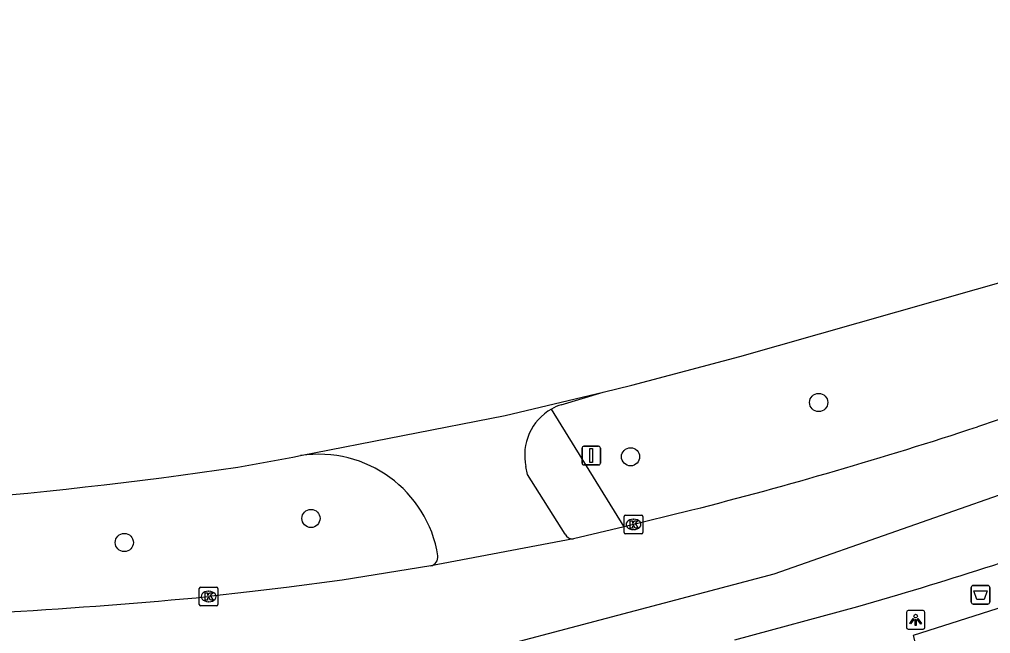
# Model space of a CAD drawing. Extents: x 162074 to 163034, y 381824 to 382557.
# Drawn here: x 162561.2 to 162613.4, y 382504.3 to 382537.3 of the extents above; entities that cross this region are included whole.
import ezdxf

# ---------------------------------------------------------------- set-up
doc = ezdxf.new("R2010")
doc.units = 0
for name, color, linetype in [('IMGEO_Afvalbak', 7, 'Continuous'), ('IMGEO_Boom', 7, 'Continuous'), ('IMGEO_Kolk', 7, 'Continuous'), ('IMGEO_Lichtpunt', 7, 'Continuous'), ('IMGEO_OVBaan_gesloten', 7, 'Continuous'), ('IMGEO_Rijbaan_lokaal_gesloten', 7, 'Continuous'), ('IMGEO_Rijbaan_lokaal_open', 7, 'Continuous'), ('IMGEO_Verkeersbordpaal', 7, 'Continuous'), ('IMGEO_Voetpad_open', 7, 'Continuous')]:
    doc.layers.add(name, color=color, linetype=linetype)

msp = doc.modelspace()

# ---------------------------------------------------------------- linework, layer by layer
at = {"layer": 'IMGEO_Afvalbak'}
for p, q in [((162612.356, 382505.942), (162612.356, 382506.742)), ((162612.356, 382506.742), (162612.356, 382505.942)), ((162612.456, 382506.842), (162613.246, 382506.842)), ((162613.246, 382506.842), (162612.456, 382506.842)), ((162613.346, 382506.742), (162613.346, 382505.942)), ((162613.346, 382505.942), (162613.346, 382506.742)), ((162613.246, 382505.842), (162612.456, 382505.842)), ((162612.456, 382505.842), (162613.246, 382505.842))]:
    msp.add_line(p, q, dxfattribs=at)
msp.add_lwpolyline([(162612.499, 382506.556), (162613.203, 382506.556), (162613.054, 382506.086), (162612.648, 382506.086), (162612.499, 382506.556)], dxfattribs=at)
for centre, start, end in [((162612.456, 382506.742), 90, 180), ((162612.456, 382506.742), 90, 180), ((162613.246, 382506.742), 0, 90), ((162613.246, 382506.742), 360, 90), ((162612.456, 382505.942), 180, 270), ((162612.456, 382505.942), 180, 270), ((162613.246, 382505.942), 270, 0), ((162613.246, 382505.942), 270, 0)]:
    msp.add_arc(centre, 0.1, start, end, dxfattribs=at)
at = {"layer": 'IMGEO_Boom'}
for centre in [(162604.149, 382516.683), (162594.038, 382513.763), (162576.853, 382510.448), (162566.818, 382509.154)]:
    msp.add_circle(centre, 0.489, dxfattribs=at)
at = {"layer": 'IMGEO_Kolk'}
for p, q in [((162593.695, 382509.699), (162593.695, 382510.551)), ((162593.77, 382510.625), (162594.622, 382510.625)), ((162594.183, 382510.405), (162594.208, 382510.405)), ((162594.696, 382510.551), (162594.696, 382509.699)), ((162594.622, 382509.625), (162593.77, 382509.625)), ((162594.206, 382509.845), (162594.181, 382509.845)), ((162570.928, 382506.751), (162571.78, 382506.751)), ((162570.853, 382505.825), (162570.853, 382506.677)), ((162571.341, 382506.531), (162571.366, 382506.531)), ((162571.854, 382506.677), (162571.854, 382505.825)), ((162571.78, 382505.751), (162570.928, 382505.751)), ((162571.364, 382505.971), (162571.339, 382505.971))]:
    msp.add_line(p, q, dxfattribs=at)
for points in [[(162593.695, 382509.699), (162593.695, 382510.551)], [(162593.77, 382510.625), (162594.622, 382510.625)], [(162594.696, 382510.551), (162594.696, 382509.699)], [(162594.016, 382510.325), (162594.139, 382510.325), (162594.139, 382510.174), (162594.269, 382510.325), (162594.433, 382510.325), (162594.287, 382510.174), (162594.44, 382509.925), (162594.288, 382509.925), (162594.203, 382510.089), (162594.139, 382510.022), (162594.139, 382509.925), (162594.016, 382509.925), (162594.016, 382510.325)], [(162594.622, 382509.625), (162593.77, 382509.625)], [(162570.928, 382506.751), (162571.78, 382506.751)], [(162570.853, 382505.825), (162570.853, 382506.677)], [(162571.174, 382506.451), (162571.297, 382506.451), (162571.297, 382506.3), (162571.427, 382506.451), (162571.591, 382506.451), (162571.445, 382506.3), (162571.598, 382506.051), (162571.446, 382506.051), (162571.361, 382506.215), (162571.297, 382506.148), (162571.297, 382506.051), (162571.174, 382506.051), (162571.174, 382506.451)], [(162571.854, 382506.677), (162571.854, 382505.825)], [(162571.78, 382505.751), (162570.928, 382505.751)]]:
    msp.add_lwpolyline(points, dxfattribs=at)
for centre, start, end in [((162593.772, 382510.549), 91.552, 178.448), ((162593.772, 382510.549), 91.552, 178.448), ((162594.62, 382510.549), 1.552, 88.448), ((162594.62, 382510.549), 1.552, 88.448), ((162593.772, 382509.701), 181.552, 268.448), ((162593.772, 382509.701), 181.552, 268.448), ((162594.62, 382509.701), 271.552, 358.448), ((162594.62, 382509.701), 271.552, 358.448), ((162570.93, 382506.675), 91.552, 178.448), ((162570.93, 382506.675), 91.552, 178.448), ((162571.778, 382506.675), 1.552, 88.448), ((162571.778, 382506.675), 1.552, 88.448), ((162570.93, 382505.827), 181.552, 268.448), ((162570.93, 382505.827), 181.552, 268.448), ((162571.778, 382505.827), 271.552, 358.448), ((162571.778, 382505.827), 271.552, 358.448)]:
    msp.add_arc(centre, 0.0765, start, end, dxfattribs=at)
for centre, major_axis, ratio, start_param, end_param in [((162594.182, 382510.125), (-0.387, 0.002), 0.722429, 4.712389, 7.853982), ((162594.207, 382510.125), (-0.39, 0.002), 0.717154, 1.570796, 4.712389), ((162571.34, 382506.251), (-0.387, 0.002), 0.722429, 4.712389, 7.853982), ((162571.365, 382506.251), (-0.39, 0.002), 0.717154, 1.570796, 4.712389)]:
    msp.add_ellipse(centre, major_axis=major_axis, ratio=ratio, start_param=start_param, end_param=end_param, dxfattribs=at)
at = {"layer": 'IMGEO_Lichtpunt'}
for p, q in [((162608.866, 382505.399), (162608.866, 382504.592)), ((162608.866, 382505.399), (162608.866, 382504.592)), ((162609.768, 382505.494), (162608.96, 382505.494)), ((162609.768, 382505.494), (162608.96, 382505.494)), ((162609.862, 382504.592), (162609.862, 382505.399)), ((162609.862, 382504.592), (162609.862, 382505.399)), ((162608.96, 382504.498), (162609.768, 382504.498)), ((162608.96, 382504.498), (162609.768, 382504.498))]:
    msp.add_line(p, q, dxfattribs=at)
for points in [[(162609.24, 382505.063), (162609.279, 382505.035), (162609.091, 382504.773), (162609.053, 382504.8), (162609.24, 382505.063)], [(162609.342, 382505.015), (162609.389, 382505.015), (162609.389, 382504.693), (162609.342, 382504.693), (162609.342, 382505.015)], [(162609.452, 382505.035), (162609.49, 382505.062), (162609.677, 382504.8), (162609.638, 382504.772), (162609.452, 382505.035)]]:
    msp.add_lwpolyline(points, dxfattribs=at)
msp.add_circle((162609.365, 382505.197), 0.0994, dxfattribs=at)
for centre, start, end in [((162608.96, 382505.399), 90, 180), ((162608.96, 382505.399), 90, 180), ((162609.768, 382505.399), 0, 90), ((162609.768, 382505.399), 0, 90), ((162608.96, 382504.592), 180, 270), ((162608.96, 382504.592), 180, 270), ((162609.768, 382504.592), 270, 0), ((162609.768, 382504.592), 270, 360)]:
    msp.add_arc(centre, 0.0946, start, end, dxfattribs=at)
at = {"layer": 'IMGEO_OVBaan_gesloten'}
for points in [[(162568.138, 382498.576), (162601.758, 382507.473), (162623.526, 382515.096), (162638.589, 382520.515), (162652.734, 382524.924), (162671.93, 382530.986), (162686.717, 382534.292), (162698.199, 382535.67), (162711.379, 382536.956), (162726.212, 382537.278), (162742.24, 382536.416), (162755.489, 382534.694), (162767.039, 382532.455), (162790.552, 382526.577), (162850.851, 382511.79), (162870.874, 382506.646), (162879.507, 382503.523), (162894.571, 382498.563), (162901.643, 382496.451), (162915.42, 382492.961), (163006.626, 382470.32), (163005.936, 382467.312)], [(162599.636, 382503.926), (162606.26, 382505.707)]]:
    msp.add_lwpolyline(points, dxfattribs=at)
msp.add_arc((162527.562, 382776.219), 281.727, 286.2209, 289.12215, dxfattribs=at)
at = {"layer": 'IMGEO_Rijbaan_lokaal_gesloten'}
for points in [[(162592.559, 382517.243), (162594.109, 382517.62), (162599.907, 382519.162), (162633.796, 382528.805), (162653.482, 382534.43), (162660.952, 382536.537)], [(162656.218, 382530.019), (162636.095, 382523.253), (162614.81, 382516.091), (162612.697, 382515.377)], [(162576.298, 382513.826), (162587.29, 382515.984), (162592.559, 382517.243)], [(162572.924, 382513.203), (162575.874, 382513.747), (162576.298, 382513.826)], [(162597.34, 382510.902), (162593.689, 382510)], [(162593.689, 382510), (162590.966, 382509.346)], [(162590.966, 382509.346), (162583.295, 382507.893)], [(162583.295, 382507.893), (162578.53, 382507.126), (162575.548, 382506.73), (162573.551, 382506.51), (162571.35, 382506.25)]]:
    msp.add_lwpolyline(points, dxfattribs=at)
for centre, radius, start, end in [((162539.736, 382737.171), 233.486, 284.28302, 288.20902), ((162536.373, 382763.246), 252.701, 270.81197, 278.31653), ((162541.804, 382819.08), 314.222, 271.45395, 275.39542)]:
    msp.add_arc(centre, radius, start, end, dxfattribs=at)
at = {"layer": 'IMGEO_Rijbaan_lokaal_open'}
for points in [[(162590.309, 382516.564), (162592.559, 382517.243)], [(162590.518, 382509.606), (162588.491, 382512.803), (162588.411, 382513.234)]]:
    msp.add_lwpolyline(points, dxfattribs=at)
for centre, radius, start, end in [((162591.208, 382513.846), 2.863, 119.7553, 192.3335), ((162591.172, 382513.929), 2.772, 108.1364, 119.9717), ((162577.268, 382507.401), 6.497, 9.216, 98.5817), ((162590.919, 382509.782), 0.438, 203.6428, 276.0992), ((162583.174, 382508.388), 0.51, 283.7402, 6.038)]:
    msp.add_arc(centre, radius, start, end, dxfattribs=at)
at = {"layer": 'IMGEO_Verkeersbordpaal'}
for p, q in [((162591.43, 382513.426), (162591.43, 382514.226)), ((162591.43, 382514.226), (162591.43, 382513.426)), ((162591.53, 382514.326), (162592.32, 382514.326)), ((162592.32, 382514.326), (162591.53, 382514.326)), ((162592.42, 382514.226), (162592.42, 382513.426)), ((162592.42, 382513.426), (162592.42, 382514.226)), ((162592.32, 382513.326), (162591.53, 382513.326)), ((162591.53, 382513.326), (162592.32, 382513.326))]:
    msp.add_line(p, q, dxfattribs=at)
msp.add_lwpolyline([(162591.85, 382514.201), (162592, 382514.201), (162592, 382513.451), (162591.85, 382513.451), (162591.85, 382514.201)], dxfattribs=at)
for centre, start, end in [((162591.53, 382514.226), 90, 180), ((162591.53, 382514.226), 90, 180), ((162592.32, 382514.226), 0, 90), ((162592.32, 382514.226), 360, 90), ((162591.53, 382513.426), 180, 270), ((162591.53, 382513.426), 180, 270), ((162592.32, 382513.426), 270, 0), ((162592.32, 382513.426), 270, 0)]:
    msp.add_arc(centre, 0.1, start, end, dxfattribs=at)
at = {"layer": 'IMGEO_Voetpad_open'}
for points in [[(162593.689, 382510), (162589.787, 382516.331)], [(162622.332, 382510.91), (162623.112, 382508.578), (162609.226, 382504.149), (162609.677, 382502.385), (162604.479, 382500.908), (162603.872, 382502.624)]]:
    msp.add_lwpolyline(points, dxfattribs=at)

doc.saveas('drawing.dxf')
